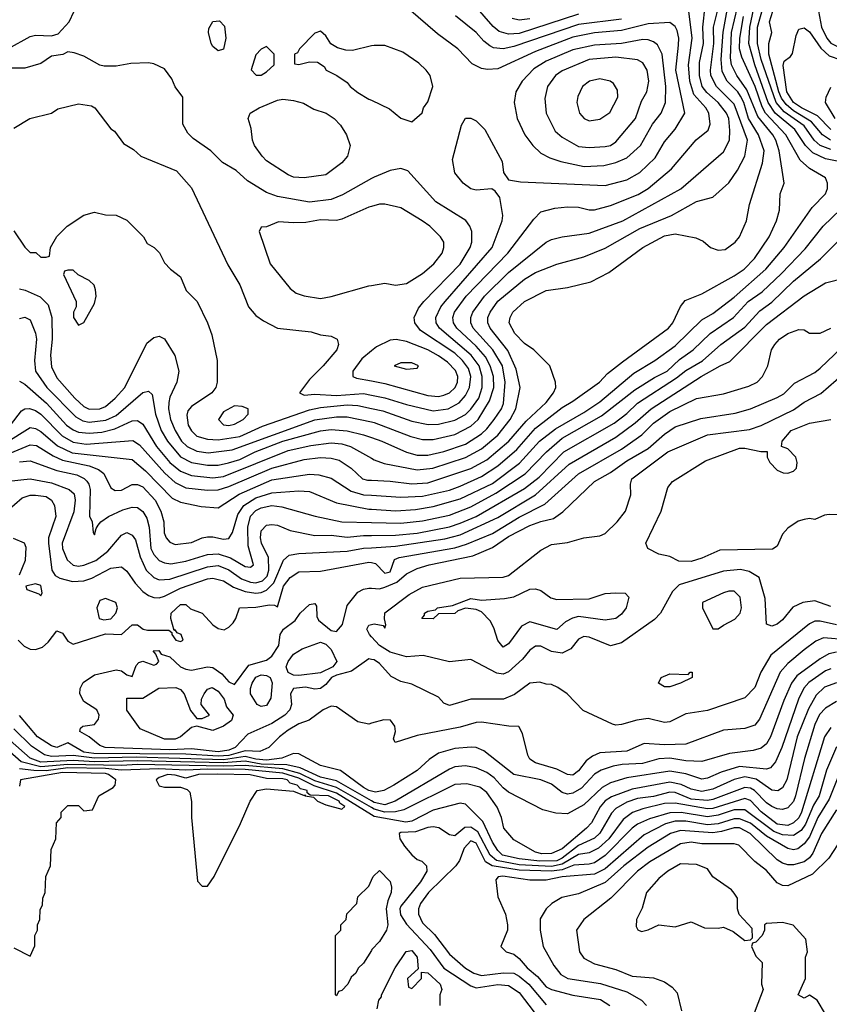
# Model space of a CAD drawing. Header units: inches. Extents: x 1793389 to 1900389, y 320802 to 470796.
# Tile 684 of 752: x 1868691 to 1871704, y 442115 to 445778. Entities that reach past the tile are written whole.
import ezdxf

# ---------------------------------------------------------------- set-up
doc = ezdxf.new("R2010")
doc.units = ezdxf.units.IN
doc.header["$MEASUREMENT"] = 0
doc.layers.add('B8464', color=7, linetype='Continuous')
doc.layers.add('B8474', color=7, linetype='Continuous')

msp = doc.modelspace()

# ---------------------------------------------------------------- linework, layer by layer
at = {"layer": 'B8464', "color": 2}
for points, elevation in [([(1868649.1, 445670.9), (1868730, 445716), (1868750, 445721), (1868810, 445718), (1868834.6, 445725.4), (1868875.3, 445770), (1868894, 445810)], 334), ([(1870000, 445680.3), (1869930, 445664), (1869904.7, 445664.7), (1869873.6, 445673.6), (1869848.7, 445688.7), (1869830, 445718), (1869810, 445735.3), (1869790, 445728), (1869732, 445670), (1869724.7, 445655.3), (1869714, 445650), (1869714, 445614), (1869730, 445612), (1869770, 445622), (1869799.6, 445619.6), (1869823.6, 445603.6), (1869832, 445590), (1869870.9, 445570.9), (1869910, 445544.7), (1869921, 445530), (1869950, 445506.8), (1869990, 445482.8), (1870000, 445478.2)], 334), ([(1870000, 445186.7), (1869893, 445127), (1869850, 445109.6), (1869770, 445099.7), (1869650, 445120.7), (1869610, 445135.1), (1869539.1, 445179.1), (1869496.6, 445216.6), (1869446.3, 445246.3), (1869402, 445290), (1869336.4, 445336.4), (1869316.4, 445356.4), (1869298, 445390), (1869298, 445490), (1869270, 445528), (1869258, 445558), (1869230, 445595.3), (1869190, 445614), (1869170, 445617.2), (1869104.5, 445615.5), (1869050, 445605.2), (1869005.6, 445605.6), (1868989.3, 445609.3), (1868930, 445642), (1868894.6, 445654.6), (1868870, 445658), (1868851.6, 445648.4), (1868810, 445642), (1868770, 445615.3), (1868710, 445598), (1868650, 445598)], 334), ([(1868670, 445374.8), (1868729.5, 445410.5), (1868809.1, 445430.9), (1868833.6, 445446.4), (1868910, 445464.7), (1868958, 445458), (1868971.3, 445450), (1869030, 445372), (1869043.6, 445363.6), (1869078, 445318), (1869115.3, 445295.3), (1869142, 445270), (1869275.3, 445215.3), (1869330, 445152), (1869465.8, 444865.8), (1869510, 444792), (1869542.8, 444710), (1869570, 444678), (1869598, 444658), (1869650.7, 444630.7), (1869776.3, 444616.3), (1869810, 444606), (1869850, 444601), (1869872, 444590), (1869878, 444570), (1869870.8, 444550), (1869820.7, 444490), (1869770, 444439), (1869732, 444390), (1869750, 444381), (1869790, 444384.9), (1869870, 444380.2), (1869970, 444386.7), (1870000, 444381)], 334), ([(1868670, 444992), (1868710, 444932), (1868730, 444912), (1868751.6, 444911.6), (1868770, 444894), (1868790, 444894), (1868802, 444898), (1868806, 444930), (1868829.1, 444970.9), (1868868, 445010), (1868930, 445051.3), (1868970, 445062), (1869010, 445052), (1869050, 445051.3), (1869090, 445032), (1869152, 444970), (1869165.4, 444945.4), (1869191.1, 444931.1), (1869211.1, 444911.1), (1869230, 444874), (1869252, 444850), (1869290, 444822), (1869311.1, 444771.1), (1869351.3, 444730), (1869390.7, 444650.7), (1869406, 444606), (1869426, 444510), (1869426, 444430), (1869421, 444410), (1869406, 444390), (1869330, 444339.3), (1869317.1, 444322.9), (1869313, 444307), (1869318.7, 444270), (1869330, 444248), (1869350, 444228.8), (1869390, 444216.9), (1869430, 444214.9), (1869510, 444227.2), (1869594.6, 444265.4), (1869770, 444326), (1869810, 444335.8), (1869910, 444345.2), (1869950, 444343.2), (1870000, 444331.9)], 330), ([(1870000, 445083.5), (1869990, 445080.7), (1869890, 445036.2), (1869870, 445031.6), (1869810, 445033.3), (1869755.9, 445024.1), (1869710, 445022), (1869654.4, 445025.6), (1869610, 445008), (1869590, 445006), (1869582, 444990), (1869622.8, 444870), (1869697.5, 444777.5), (1869720.4, 444760.4), (1869750, 444750.6), (1869810, 444740.7), (1869850, 444747.7), (1869990, 444787.3), (1870000, 444789)], 338), ([(1868690, 444776.4), (1868711.8, 444771.8), (1868767.1, 444747.1), (1868796.9, 444716.9), (1868810.3, 444670), (1868811.7, 444590), (1868806, 444530), (1868810, 444486.8), (1868830, 444445.5), (1868896.4, 444370), (1868930, 444338.7), (1868950, 444328.9), (1868990, 444330.3), (1869010, 444339.5), (1869047, 444370), (1869082.9, 444410), (1869164.8, 444575.2), (1869190, 444596), (1869210, 444601), (1869230, 444591), (1869268.5, 444528.5), (1869283.8, 444470), (1869276.4, 444430), (1869250, 444373.2), (1869245.7, 444354.3), (1869244.9, 444330), (1869252.9, 444290), (1869269.4, 444249.4), (1869293.4, 444210), (1869314.9, 444190), (1869350, 444172.7), (1869393.2, 444166.8), (1869482.4, 444177.6), (1869790, 444289.1), (1869870, 444300.8), (1869910, 444300.2), (1870000, 444281.7)], 326), ([(1868690, 444666.8), (1868710, 444670.8), (1868730, 444661), (1868750, 444612), (1868753.7, 444590), (1868746.7, 444510), (1868750.4, 444470), (1868791.8, 444410), (1868900.6, 444300.6), (1868925.9, 444285.9), (1868950, 444280.7), (1869012.2, 444287.8), (1869050, 444305.2), (1869150, 444390.5), (1869170, 444396), (1869184, 444384), (1869196.9, 444310), (1869218.3, 444250), (1869240.9, 444210), (1869290, 444151.7), (1869330.8, 444130), (1869390, 444120.2), (1869430, 444120.8), (1869468.8, 444128.8), (1869510, 444141.8), (1869567, 444170), (1869670, 444210.2), (1869810, 444249), (1869850, 444253.8), (1869910, 444248.9), (1869970, 444233.1), (1870000, 444223.1)], 322), ([(1870000, 444546.1), (1869963.8, 444516.2), (1869930.6, 444470), (1869931, 444450), (1869943.9, 444443.9), (1870000, 444433.9)], 338), ([(1868690, 444433.4), (1868710, 444421.6), (1868790.8, 444350.8), (1868865.3, 444270), (1868890, 444251.6), (1868910, 444243.6), (1868950, 444239.7), (1868996.9, 444243.1), (1869044.7, 444255.3), (1869110, 444285.3), (1869130, 444286.4), (1869150, 444273), (1869200.3, 444190), (1869250.3, 444130), (1869290, 444097.7), (1869330, 444082.4), (1869410, 444073.8), (1869450, 444078), (1869690, 444174.7), (1869774.1, 444194.1), (1869850, 444203.6), (1869890, 444200.3), (1869922.8, 444190), (1870000, 444146.2)], 318), ([(1868656.9, 444270), (1868697.7, 444322.3), (1868710, 444330.4), (1868727.9, 444332.1), (1868750, 444324.2), (1868770, 444310.3), (1868848.8, 444230), (1868890, 444206), (1868938.9, 444198.9), (1869112.7, 444212.7), (1869136.5, 444196.5), (1869230.9, 444090.9), (1869270, 444056.5), (1869310, 444036.9), (1869390, 444027.4), (1869430, 444028.9), (1869470, 444041.3), (1869630, 444109.2), (1869750, 444142.3), (1869810, 444148.9), (1869850, 444147.2), (1869879.4, 444139.4), (1869924.9, 444110), (1869967.3, 444070), (1869985.1, 444065.1), (1870000, 444064.5)], 314), ([(1868636.9, 444203.1), (1868730, 444261.3), (1868750, 444257), (1868770, 444245.7), (1868832.3, 444192.3), (1868886.6, 444166.6), (1869110, 444141.6), (1869159.5, 444099.5), (1869258.2, 443998.2), (1869290, 443982.4), (1869366.6, 443966.6), (1869430, 443962), (1869507.5, 444012.5), (1869630, 444065.5), (1869770, 444087.4), (1869804.8, 444084.8), (1869850, 444072.4), (1869924.1, 444024.1), (1869970, 444010.3), (1870000, 444008.4)], 310), ([(1868641.3, 444158.7), (1868730, 444196.5), (1868754.1, 444194.1), (1868815.5, 444155.5), (1868850, 444139.7), (1868950, 444117.7), (1868984.5, 444104.5), (1869003.8, 444090), (1869030, 444036), (1869046, 444026), (1869070, 444028), (1869110, 444048.2), (1869130, 444048.4), (1869150, 444039.5), (1869194.9, 443990), (1869217, 443950), (1869227.2, 443910), (1869228.9, 443868.9), (1869236.3, 443850), (1869250, 443834), (1869270, 443826), (1869330, 443832.7), (1869370, 443850.4), (1869390, 443854.4), (1869410, 443854.4), (1869450, 443844.9), (1869470, 443848), (1869483.6, 443870), (1869503.3, 443936.7), (1869525.1, 443970), (1869570, 443999.7), (1869630, 444018), (1869730, 444025.3), (1869770, 444022.4), (1869870, 443980.3), (1869990, 443957.3), (1870000, 443956.6)], 306), ([(1868690, 444132.6), (1868730, 444136.5), (1868830, 444100.8), (1868904.3, 444084.3), (1868931.1, 444071.1), (1868940.7, 444060.7), (1868948.7, 444050), (1868953.4, 444030), (1868950.6, 443930.6), (1868961, 443910), (1868964.7, 443870), (1868970, 443862), (1868975.3, 443884.7), (1868983.1, 443896.9), (1868993.2, 443910), (1869021.2, 443930), (1869074.9, 443954.9), (1869110, 443964.4), (1869130, 443963), (1869150, 443947.7), (1869163.8, 443923.8), (1869172.9, 443890), (1869179.6, 443810), (1869190, 443788), (1869210, 443766.4), (1869230, 443757), (1869254, 443754), (1869310, 443764), (1869390, 443787.9), (1869430, 443790.2), (1869476.1, 443776.1), (1869530, 443743.7), (1869550, 443740.5), (1869560.9, 443750), (1869540.9, 443820.9), (1869539.8, 443890), (1869550, 443930.4), (1869570, 443951.7), (1869590, 443961.7), (1869630, 443970.2), (1869666.1, 443966.1), (1869790.3, 443930.3), (1869890.3, 443910.3), (1870000, 443907.5)], 302), ([(1868650, 444061.6), (1868730, 444070.3), (1868810, 444054.6), (1868876, 444030), (1868894, 444014), (1868897.4, 443990), (1868892.4, 443947.6), (1868848.9, 443830), (1868850.4, 443810), (1868868, 443768), (1868890, 443748.5), (1868910, 443745.3), (1868930, 443748.8), (1868974.1, 443765.9), (1869019, 443801), (1869070, 443860.7), (1869090, 443870.6), (1869110, 443860.7), (1869122.3, 443842.3), (1869139, 443779), (1869162, 443730), (1869190, 443702.4), (1869210, 443693.7), (1869250, 443696), (1869390, 443742.4), (1869430, 443747.9), (1869470, 443731.4), (1869517.2, 443697.2), (1869550, 443685.2), (1869570, 443683.2), (1869594.3, 443690), (1869611.7, 443708.2), (1869618.8, 443730), (1869616.5, 443776.5), (1869591.6, 443830), (1869586.9, 443850), (1869590, 443876), (1869610, 443897.1), (1869630, 443900.4), (1869650, 443897.1), (1869697.1, 443877.1), (1869790, 443858.7), (1869850, 443859.6), (1869910, 443853.1), (1869970, 443859), (1870000, 443859.2)], 298), ([(1868643.6, 443950), (1868700.9, 443999.1), (1868730, 444009), (1868750, 444009), (1868790, 444003.6), (1868810.2, 443990.2), (1868820.9, 443970), (1868826, 443930), (1868798.3, 443850), (1868798, 443830), (1868810.3, 443730.3), (1868822.8, 443710), (1868840.6, 443700.6), (1868887.5, 443687.5), (1868929.8, 443690.2), (1868959.5, 443700.5), (1869030, 443737.1), (1869070, 443742.8), (1869090, 443726.8), (1869121.5, 443681.5), (1869150, 443650.4), (1869170, 443635.8), (1869190, 443628.8), (1869210, 443627.4), (1869230, 443633.1), (1869290, 443663.2), (1869390, 443698), (1869410, 443700.2), (1869450, 443690.3), (1869486.8, 443666.8), (1869530, 443650.2), (1869570, 443643.9), (1869590, 443647.1), (1869610, 443655.8), (1869636.8, 443683.2), (1869672.5, 443767.5), (1869694.5, 443785.5), (1869730, 443792.2), (1869910, 443800.9), (1869970, 443811.4), (1870000, 443813.5)], 294), ([(1868690, 443712), (1868713, 443767), (1868714.9, 443814.9), (1868709.2, 443830), (1868667.8, 443847.8)], 294), ([(1868685.5, 443470), (1868707.4, 443447.4), (1868730, 443435.5), (1868750, 443434.9), (1868776.6, 443443.4), (1868797.6, 443462.4), (1868830, 443504), (1868850, 443496), (1868870, 443466), (1868890, 443454.8), (1869010, 443492.7), (1869070, 443490.5), (1869110, 443526), (1869130, 443526), (1869150.6, 443510.6), (1869167, 443507), (1869246.8, 443506.8), (1869258, 443498), (1869258, 443490), (1869272, 443470), (1869290, 443464.9), (1869299, 443470), (1869292.7, 443490), (1869277.2, 443497.2), (1869270, 443508), (1869266, 443506), (1869254, 443550), (1869255.3, 443570), (1869290, 443602.8), (1869310, 443602.8), (1869326.6, 443586.6), (1869370.2, 443570.2), (1869410, 443526), (1869430, 443512.7), (1869451.8, 443508.2), (1869470, 443517.3), (1869485.8, 443534.2), (1869496, 443550), (1869509.6, 443590.4), (1869570, 443592), (1869621, 443601), (1869639.8, 443599.8), (1869650, 443594), (1869672.6, 443670), (1869697.3, 443702.7), (1869730, 443724.2), (1869810, 443726.7), (1869990, 443760.3), (1870000, 443758.4)], 290), ([(1870000, 443398), (1869990, 443399.6), (1869926, 443354), (1869870, 443339.4), (1869852, 443330), (1869830, 443304.5), (1869810, 443289.5), (1869790, 443286.6), (1869754.5, 443294.5), (1869710.5, 443289.5), (1869699.1, 443270), (1869702.4, 443230), (1869696.4, 443210), (1869678.4, 443190), (1869630, 443158.9), (1869540.2, 443119.8), (1869492.9, 443070), (1869470, 443060.5), (1869430, 443054), (1869330, 443065.6), (1869250, 443062), (1869009.9, 443069.9), (1868990, 443077.6), (1868950, 443109.4), (1868915.3, 443130), (1868918, 443142), (1868926, 443150), (1868970, 443155.5), (1868984.4, 443175.6), (1868987.6, 443190), (1868978, 443210), (1868930, 443241.3), (1868915.4, 443270), (1868916.3, 443290), (1868928, 443312), (1868970, 443340.4), (1869050, 443359.3), (1869070, 443354.9), (1869090, 443340.4), (1869110, 443334.8), (1869124.2, 443375.8), (1869134.2, 443385.8), (1869150, 443391), (1869190, 443376), (1869200.4, 443379.6), (1869208.7, 443390), (1869198, 443418), (1869188, 443430), (1869209.2, 443430.8), (1869218, 443418), (1869250, 443407.3), (1869290, 443370.7), (1869310, 443361.6), (1869330, 443358.4), (1869390, 443370.4), (1869410, 443367.7), (1869443.9, 443343.9), (1869470, 443314.8), (1869490, 443304), (1869543.6, 443376.4), (1869610, 443395.3), (1869629.6, 443410), (1869655.1, 443450), (1869660.5, 443490), (1869673.3, 443510), (1869716.8, 443543.2), (1869734.5, 443570), (1869770, 443601.6), (1869790, 443606), (1869796.1, 443596.1), (1869797.5, 443557.5), (1869803.7, 443543.7), (1869850, 443505.5), (1869870, 443502), (1869891.9, 443528.1), (1869910, 443599.1), (1869950, 443647.7), (1869970, 443659.1), (1869990, 443663), (1870000, 443662.5)], 286), ([(1870000, 443481.7), (1869992.3, 443490), (1869982.7, 443510), (1869990, 443524.7), (1870000, 443527.6)], 282), ([(1870000, 443160.1), (1869990, 443157.2), (1869950, 443165.2), (1869870, 443221.2), (1869850, 443223.7), (1869821, 443210), (1869768.2, 443171.8), (1869730, 443157.6), (1869690, 443135.1), (1869658, 443110), (1869618.8, 443070), (1869584.4, 443055.6), (1869530, 443058.1), (1869470, 443040.5), (1869430, 443037.9), (1869310, 443045.2), (1868967.2, 443047.2), (1868930, 443053.3), (1868870, 443086.9), (1868830, 443069.8), (1868810, 443076.3), (1868757.4, 443110), (1868690, 443189.7)], 290), ([(1870000, 442907.6), (1869990, 442909.8), (1869970, 442921), (1869884.9, 442984.9), (1869810, 443003.6), (1869730, 443047), (1869710, 443047.3), (1869666.8, 443030), (1869610, 443023.5), (1869570, 443026.4), (1869530, 443036.2), (1869450, 443024.6), (1869125.3, 443034.7), (1868969.9, 443029.9), (1868890, 443040.2), (1868810, 443037), (1868783.2, 443043.2), (1868735.4, 443075.4), (1868670, 443139.6)], 294), ([(1870000, 442846.8), (1869870, 442921.2), (1869790, 442945.7), (1869733.6, 442973.6), (1869670.3, 442990.3), (1869530, 443003.3), (1869450, 443000.2), (1869130, 443006.9), (1869070, 443003.4), (1868870, 443007.1), (1868770, 442997.8), (1868696.5, 443016.4), (1868612.6, 443090)], 302), ([(1870000, 442871.2), (1869870, 442945.7), (1869810, 442959.9), (1869734.8, 442994.8), (1869685.3, 443005.3), (1869590, 443008), (1869530, 443018.9), (1869450, 443012.6), (1869130, 443021.1), (1868970, 443017.4), (1868890, 443021.6), (1868770, 443015.2), (1868729.7, 443030), (1868655.9, 443095.9)], 298), ([(1868670, 442324.7), (1868730, 442294), (1868747.3, 442332.7), (1868748, 442370), (1868758, 442390), (1868758, 442410), (1868766, 442430), (1868767.3, 442467.3), (1868776.4, 442483.6), (1868778, 442510), (1868786, 442530), (1868788, 442590), (1868806, 442630), (1868808, 442690), (1868826, 442730), (1868828, 442790), (1868846, 442810), (1868846, 442830), (1868870, 442854), (1868910, 442854), (1868930, 442834), (1868962, 442838), (1868986, 442890), (1869039.3, 442920.7), (1869046.6, 442930), (1869049.5, 442950), (1869021.6, 442970), (1869010, 442973), (1868850, 442977.6), (1868694, 442950), (1868690, 442926)], 310), ([(1870000, 442819.3), (1869870, 442900.7), (1869787.5, 442927.5), (1869730, 442956), (1869670, 442974.9), (1869530, 442988.1), (1869390, 442989.9), (1869310, 442986.1), (1869209.3, 442990.7), (1869070, 442985.6), (1869010, 442992.3), (1868870, 442994.4), (1868790, 442982.9), (1868744.5, 442984.5), (1868690.4, 442990.4)], 306), ([(1870000, 442314.9), (1869970, 442268), (1869951.1, 442248.9), (1869942, 442230), (1869924.7, 442215.3), (1869912, 442190), (1869890, 442166), (1869878, 442162), (1869870, 442146), (1869866, 442150), (1869866, 442370), (1869886, 442390), (1869886, 442410), (1869906, 442430), (1869908.4, 442451.6), (1869946, 442490), (1869950, 442514), (1869990, 442554), (1870000, 442576.5)], 306)]:
    msp.add_lwpolyline(points, dxfattribs=dict(at, elevation=elevation))
for points, elevation in [([(1869430, 445662), (1869410, 445678), (1869404, 445690), (1869394, 445730), (1869394.6, 445745.4), (1869410, 445771.3), (1869434.4, 445774.4), (1869453.7, 445753.7), (1869458.8, 445710), (1869450, 445668.7)], 330), ([(1869610, 445678), (1869590, 445668), (1869570, 445648), (1869552, 445592), (1869571.6, 445571.6), (1869590, 445571.3), (1869610, 445584.7), (1869638, 445610), (1869638, 445650)], 334), ([(1869750, 445189.5), (1869710, 445192), (1869690, 445200.7), (1869610, 445253.2), (1869593.2, 445270), (1869565.2, 445310), (1869557.2, 445330), (1869552.9, 445372.9), (1869542, 445410), (1869548.7, 445430), (1869582, 445450), (1869650, 445479.1), (1869670, 445482), (1869710, 445478), (1869747.9, 445467.9), (1869785.8, 445445.8), (1869831.3, 445430), (1869861, 445410), (1869885.2, 445385.2), (1869906.8, 445350), (1869921, 445310), (1869910.8, 445270), (1869890, 445245.2), (1869830, 445201.2)], 330), ([(1868890, 444846), (1868870, 444846), (1868858, 444842), (1868854, 444830), (1868901, 444730), (1868901, 444710), (1868891.3, 444690), (1868891.3, 444670), (1868910, 444642), (1868930, 444652), (1868970, 444722), (1868975.3, 444750), (1868973.6, 444773.6), (1868968, 444790), (1868950, 444808), (1868908.4, 444828.4)], 330), ([(1869490, 444342), (1869450, 444319.3), (1869430.8, 444290), (1869450, 444270.8), (1869470, 444268.8), (1869490, 444272.7), (1869522.7, 444290), (1869541.2, 444310), (1869542, 444330), (1869518.9, 444338.9)], 334), ([(1868750, 443679.3), (1868714, 443670), (1868718, 443658), (1868762, 443642), (1868770, 443634), (1868774.6, 443645.4), (1868770, 443673.2)], 294), ([(1869010, 443624.5), (1868990, 443617.2), (1868978, 443590), (1868986.8, 443550), (1869004.7, 443544.7), (1869030, 443548.7), (1869049.5, 443570), (1869055.1, 443590), (1869049.4, 443609.4)], 294), ([(1869730, 443337.6), (1869710, 443339.8), (1869689.8, 443349.8), (1869682.6, 443370), (1869689.8, 443390.2), (1869710, 443417.6), (1869742.8, 443437.2), (1869810, 443462.3), (1869830, 443454), (1869850, 443434.9), (1869871.8, 443390), (1869856.4, 443370), (1869810, 443347.7)], 282), ([(1869590, 443222.7), (1869575.3, 443230), (1869549.7, 443270), (1869549.7, 443290), (1869555.8, 443310), (1869570, 443331.8), (1869590, 443340.3), (1869610, 443338), (1869623, 443330), (1869630.3, 443310.3), (1869626, 443254), (1869610, 443226)], 282), ([(1869410, 443133.2), (1869350, 443149.5), (1869330, 443144.5), (1869290, 443109.5), (1869270, 443101.6), (1869230, 443101.6), (1869139, 443139), (1869089.5, 443209.5), (1869090, 443254), (1869150, 443254), (1869209.4, 443290.6), (1869272.9, 443292.9), (1869290, 443286), (1869303.1, 443270), (1869327.3, 443207.3), (1869350, 443178), (1869370, 443178), (1869398, 443190), (1869366.6, 443230), (1869367.6, 443250), (1869377.6, 443270), (1869390, 443287.7), (1869407, 443293), (1869430, 443280.3), (1869451.6, 443250), (1869461.4, 443221.4), (1869486, 443190), (1869478.8, 443170), (1869450, 443149.6)], 282), ([(1869428.8, 442971.2), (1869356, 442970), (1869310, 442955.4), (1869270, 442967.6), (1869242, 442970), (1869210, 442958.7), (1869199.3, 442950), (1869210, 442928), (1869230, 442922), (1869290, 442922.4), (1869314.2, 442914.2), (1869324, 442904), (1869330.9, 442869.1), (1869331, 442810), (1869352.7, 442572.7), (1869370, 442554), (1869390, 442554), (1869415.3, 442590), (1869512.9, 442787.1), (1869549.3, 442870.7), (1869575.3, 442910), (1869610, 442916.3), (1869710, 442907.7), (1869750, 442891.3), (1869754, 442894), (1869754, 442890), (1869784.9, 442884.9), (1869798.8, 442870), (1869830, 442857.4), (1869890, 442840.4), (1869900.7, 442850), (1869882.8, 442862.8), (1869880.5, 442870), (1869840.9, 442890), (1869772.5, 442892.5), (1869761.2, 442901.2), (1869761.2, 442910), (1869736.2, 442916.2), (1869724, 442930), (1869698, 442938), (1869687, 442950), (1869670, 442954), (1869610, 442954.2), (1869548.7, 442968.7)], 310)]:
    msp.add_lwpolyline(points, close=True, dxfattribs=dict(at, elevation=elevation))
at = {"layer": 'B8474', "color": 2}
for points, elevation in [([(1871770, 445244.7), (1871690, 445260.4), (1871642.3, 445282.3), (1871614.8, 445310), (1871575.6, 445370), (1871502.2, 445430), (1871476.8, 445470), (1871426.6, 445610), (1871404.4, 445690), (1871407.5, 445750), (1871441.4, 445910)], 302), ([(1870000, 444008.4), (1870110, 444001.5), (1870190, 444005.5), (1870290, 444027.9), (1870330, 444042), (1870410, 444079), (1870470, 444117.7), (1870540.8, 444179.2), (1870610, 444257.7), (1870710, 444335.3), (1870750, 444358.4), (1870849.2, 444430), (1870878.6, 444461.4), (1870934.5, 444505.5), (1871106, 444630), (1871122, 444650), (1871149.5, 444710.5), (1871167.2, 444732.8), (1871230, 444758), (1871350, 444824.9), (1871387, 444850), (1871425.1, 444890), (1871479.5, 444970), (1871507, 445030), (1871518, 445070), (1871521.2, 445130), (1871536, 445170), (1871517.7, 445290), (1871504.8, 445330), (1871493.5, 445350), (1871438.1, 445418.1), (1871397.4, 445517.4), (1871359.8, 445570), (1871339.8, 445610), (1871335.7, 445635.7), (1871339.8, 445730), (1871373.4, 445873.4)], 310), ([(1870000, 444064.5), (1870070, 444061.7), (1870150, 444051.6), (1870210, 444055.2), (1870370, 444107.7), (1870430, 444140.9), (1870511.2, 444210), (1870575.8, 444284.2), (1870650, 444353.4), (1870678, 444390), (1870686, 444410), (1870685.2, 444430), (1870664, 444490), (1870604, 444550), (1870570, 444573.2), (1870533.2, 444610), (1870512.7, 444650), (1870516, 444670), (1870526.6, 444690), (1870569.4, 444730), (1870650, 444770.5), (1870730, 444782), (1870816.6, 444803.4), (1870882.9, 444837.1), (1871010, 444930.4), (1871090, 444974.4), (1871130, 444982), (1871207.1, 444967.1), (1871234, 444954), (1871262, 444930), (1871290, 444921), (1871316.5, 444923.5), (1871354, 444950), (1871369, 444970), (1871395.1, 445030), (1871406.6, 445090), (1871455.6, 445244.4), (1871461.1, 445290), (1871440.4, 445350), (1871402.5, 445410), (1871385.5, 445470), (1871373.9, 445493.9), (1871363.5, 445510), (1871323.1, 445550), (1871305.6, 445585.6), (1871301.8, 445630), (1871308.3, 445731.7), (1871333.1, 445870)], 314), ([(1870000, 444223.1), (1870038.8, 444210), (1870130, 444168.8), (1870170, 444157.4), (1870210, 444158.3), (1870270, 444171.5), (1870350, 444198.3), (1870410, 444237.4), (1870430, 444255.3), (1870456.9, 444290), (1870483.5, 444330), (1870491, 444350), (1870498.2, 444430), (1870487.4, 444490), (1870452.3, 444550), (1870378.3, 444630), (1870369.7, 444650), (1870369.7, 444670), (1870377.4, 444690), (1870421.3, 444750), (1870510, 444837.6), (1870650, 444950.7), (1870670, 444960.5), (1870709.6, 444970.4), (1870810, 444984.4), (1870935.1, 445030), (1871151, 445149), (1871310, 445286.8), (1871331.8, 445330), (1871334.2, 445365.9), (1871329.7, 445410), (1871321.1, 445430), (1871289.8, 445469.8), (1871247.8, 445507.8), (1871231, 445530), (1871220.3, 445570), (1871221.2, 445618.8), (1871235.8, 445690), (1871232.8, 445750), (1871242, 445830)], 322), ([(1870770, 445798.4), (1870550, 445726.6), (1870510, 445724.8), (1870474.8, 445734.8), (1870453.2, 445753.2), (1870386.6, 445830)], 322), ([(1871710, 445295.7), (1871669.9, 445309.9), (1871647.4, 445330), (1871610, 445382.7), (1871535.6, 445435.6), (1871505.4, 445470), (1871449.9, 445629.9), (1871437, 445690), (1871437, 445750), (1871459, 445830)], 298), ([(1871707.8, 445330), (1871678.5, 445350), (1871638, 445398), (1871570, 445438.8), (1871542.7, 445462.7), (1871525.9, 445485.9), (1871516.3, 445510), (1871478.2, 445650), (1871478.7, 445690), (1871489.5, 445730), (1871481.3, 445770), (1871506, 445850)], 294), ([(1870000, 444331.9), (1870042.4, 444322.4), (1870150, 444284.6), (1870211.7, 444271.7), (1870250, 444272.7), (1870310, 444287.7), (1870350, 444308.9), (1870370, 444328.7), (1870399.2, 444370), (1870412, 444410), (1870411.9, 444450), (1870401.4, 444490), (1870371.1, 444530), (1870253, 444630), (1870241.3, 444650), (1870239.7, 444670), (1870258.9, 444710), (1870274.3, 444730), (1870449.6, 444930), (1870486, 445030), (1870489.3, 445050), (1870477.2, 445117.2), (1870460.4, 445140.4), (1870448.4, 445148.4), (1870390, 445144), (1870370, 445149), (1870342, 445170), (1870310, 445208), (1870302, 445258), (1870334.6, 445385.4), (1870350, 445411.3), (1870370, 445411.3), (1870390, 445402), (1870422, 445370), (1870486, 445250), (1870491.3, 445210), (1870510, 445182), (1870555.3, 445175.3), (1870870, 445161.3), (1870950, 445182.4), (1870999.3, 445210), (1871055.2, 445264.8), (1871090, 445324), (1871129.7, 445370.3), (1871166.6, 445430), (1871132.3, 445590), (1871142.8, 445682.8), (1871143.5, 445710), (1871138, 445738), (1871130, 445752.3), (1871110, 445767.3), (1871030, 445762.6), (1870930, 445737.6), (1870830, 445728.7), (1870750, 445712.9), (1870610, 445659.8), (1870470, 445595.1), (1870432.5, 445592.5), (1870410, 445596), (1870374.5, 445614.5), (1870321.2, 445670), (1870245.8, 445725.8), (1870138, 445818)], 330), ([(1870000, 444146.2), (1870010, 444140.5), (1870047.2, 444127.2), (1870170, 444103.6), (1870229, 444110), (1870350, 444149), (1870410, 444180.9), (1870470, 444232.2), (1870515.8, 444290), (1870537.4, 444330), (1870553.6, 444410), (1870538.4, 444478.4), (1870507.2, 444547.2), (1870442.4, 444630), (1870433.3, 444650), (1870433.3, 444670), (1870441.3, 444690), (1870470, 444730.3), (1870570, 444812.4), (1870610, 444837.6), (1870690, 444868.2), (1870790, 444895.5), (1870870, 444928.4), (1870998.8, 445001.2), (1871116, 445050), (1871210, 445101.6), (1871270, 445117.3), (1871330, 445170.7), (1871362.3, 445217.7), (1871389.7, 445270.3), (1871399.1, 445330), (1871350, 445463.6), (1871284, 445530), (1871263.1, 445570), (1871261.4, 445590), (1871274.2, 445690), (1871272.7, 445750), (1871287.8, 445810)], 318), ([(1870000, 444281.7), (1870010, 444279.6), (1870146.8, 444226.8), (1870190, 444216.5), (1870230, 444216), (1870310, 444234.3), (1870370, 444266), (1870397.4, 444290), (1870439.7, 444360.3), (1870455.1, 444410), (1870454.2, 444450), (1870442.4, 444490), (1870424.1, 444524.1), (1870390, 444563.1), (1870317.4, 444630), (1870305.1, 444650), (1870303.5, 444670), (1870309.7, 444690), (1870353, 444750), (1870507.6, 444910), (1870604.2, 445035.8), (1870630, 445062.8), (1870682.9, 445077.1), (1870730, 445081.6), (1870770, 445080.5), (1870810, 445070.5), (1870830.6, 445070.6), (1870890, 445087), (1870992.1, 445127.9), (1871030, 445150.4), (1871116.8, 445223.2), (1871208.3, 445331.7), (1871253.1, 445366.9), (1871260.9, 445390), (1871255.1, 445430), (1871244.2, 445450), (1871200.2, 445500.2), (1871184.5, 445550), (1871179.8, 445610), (1871194, 445710), (1871181.3, 445810)], 326), ([(1870000, 443956.6), (1870090.3, 443950.3), (1870164.5, 443955.5), (1870230, 443966.7), (1870330, 443994.9), (1870450, 444052.9), (1870551.4, 444128.6), (1870626, 444210), (1870684.4, 444255.6), (1870790, 444316), (1870850, 444356.5), (1870977, 444463), (1871055.1, 444510), (1871130, 444564.9), (1871230, 444661.6), (1871270, 444684.4), (1871350, 444745.3), (1871467.6, 444850), (1871535.6, 444930), (1871640.1, 445079.9), (1871689, 445130), (1871697.2, 445150), (1871697.2, 445170), (1871689.3, 445189.3), (1871630, 445224.5), (1871595.2, 445255.2), (1871542.3, 445350), (1871466.3, 445430), (1871453.7, 445453.7), (1871428, 445530), (1871378.3, 445638.3), (1871369.8, 445670), (1871370.7, 445710), (1871385, 445790)], 306), ([(1870930, 445780.3), (1870770, 445759.8), (1870530, 445678), (1870489.7, 445669.7), (1870454, 445674), (1870440.4, 445680.4), (1870417.7, 445697.7), (1870389.3, 445730), (1870312.9, 445792.9)], 326), ([(1871663.6, 445810), (1871674.9, 445750), (1871694, 445710), (1871710, 445690.3), (1871770, 445660.2), (1871810, 445651.2), (1871870, 445651.1), (1872030, 445685.2), (1872070, 445689.2), (1872150, 445676.1), (1872250, 445625.8), (1872290, 445628.2), (1872370, 445662.7), (1872390, 445666.7), (1872450, 445658.9), (1872530, 445626.4), (1872570, 445630.5), (1872610, 445648), (1872805.2, 445770), (1872829.2, 445790)], 294), ([(1870590, 445781.5), (1870550, 445776.3), (1870523.1, 445783.1)], 318), ([(1871709.3, 445369.3), (1871660.2, 445420.2), (1871600.5, 445450), (1871571.1, 445470), (1871545.7, 445510), (1871531.9, 445608.1), (1871536, 445624), (1871558.9, 445641.1), (1871567.2, 445652.8), (1871580.8, 445719.2), (1871590, 445742.8), (1871610, 445748), (1871630, 445732.7), (1871672.3, 445672.3), (1871703.6, 445643.6), (1871790, 445614.2)], 290), ([(1870000, 445478.2), (1870067.1, 445447.1), (1870110, 445411.3), (1870150, 445398), (1870188.9, 445431.1), (1870194, 445450), (1870210, 445472), (1870229, 445530), (1870219, 445570), (1870204, 445590), (1870176.6, 445616.6), (1870117.5, 445657.5), (1870050, 445682.7), (1870010, 445682.7), (1870000, 445680.3)], 334), ([(1871725.4, 445410), (1871689.3, 445470), (1871691.8, 445490), (1871710, 445526.8)], 286), ([(1870000, 444381), (1870050, 444371.6), (1870130, 444346.3), (1870230, 444322.7), (1870285.2, 444330), (1870327, 444353), (1870350, 444379.3), (1870364.8, 444410), (1870369.8, 444450), (1870360.9, 444480.9), (1870339.1, 444510), (1870310, 444536.8), (1870182.2, 444622.2), (1870162, 444650), (1870159.5, 444670), (1870174.7, 444705.3), (1870194.5, 444730), (1870330, 444868), (1870367.6, 444930), (1870373.6, 444950), (1870374, 444990), (1870366.6, 445010), (1870351.4, 445031.4), (1870240.1, 445100.1), (1870135.5, 445215.5), (1870110, 445224), (1870070, 445217.2), (1870010, 445192.3), (1870000, 445186.7)], 334), ([(1870000, 443907.5), (1870110, 443904.7), (1870190, 443913.6), (1870290, 443934.9), (1870370, 443965.8), (1870463.1, 444016.9), (1870572.1, 444087.9), (1870651.2, 444170), (1870710, 444220.9), (1870856.2, 444303.8), (1870979.6, 444400.4), (1871053.3, 444446.7), (1871100.7, 444470), (1871146.5, 444513.5), (1871197.6, 444550), (1871260.7, 444610), (1871347.3, 444670), (1871402.4, 444730), (1871454.1, 444765.9), (1871525.9, 444834.1), (1871613.8, 444926.2), (1871680.7, 445010), (1871777, 445103)], 302), ([(1870000, 444789), (1870050, 444797.3), (1870090, 444790.8), (1870130, 444796), (1870190, 444834), (1870232.7, 444870), (1870262.7, 444910), (1870269.3, 444930), (1870269.3, 444950), (1870257.2, 444970), (1870217.2, 445010), (1870189, 445030), (1870110, 445078), (1870050, 445092.3), (1870030, 445092), (1870000, 445083.5)], 338), ([(1870000, 443859.2), (1870090, 443859.7), (1870170, 443868.2), (1870290, 443891.3), (1870330, 443904.9), (1870390, 443930.2), (1870570, 444034), (1870623.6, 444076.4), (1870715.6, 444170), (1870902.7, 444277.3), (1870950, 444313.4), (1870990, 444351.6), (1871134.9, 444445.1), (1871170, 444472.9), (1871231.5, 444508.5), (1871300.7, 444570), (1871390, 444633.7), (1871444.9, 444695.1), (1871490, 444726.7), (1871570, 444805.3), (1871671.1, 444888.9), (1871751.5, 444968.5)], 298), ([(1870000, 443813.5), (1870090, 443819.7), (1870273.1, 443846.9), (1870330, 443861.3), (1870470, 443925.5), (1870610, 444010.3), (1870735.8, 444124.2), (1870910, 444224.6), (1870981.8, 444278.2), (1871040.7, 444330), (1871227, 444450), (1871297.2, 444490), (1871334.2, 444505.9), (1871470, 444644.4), (1871610, 444750.6), (1871690, 444799.1), (1871762.5, 444817.5)], 294), ([(1870000, 443758.4), (1870015.3, 443755.3), (1870050, 443719.1), (1870070, 443723.8), (1870086, 443770), (1870103.1, 443776.9), (1870310, 443813.4), (1870353.9, 443826.1), (1870450, 443865.8), (1870550, 443926.7), (1870644.9, 443975.1), (1870770, 444088.5), (1870930, 444180.3), (1871006.1, 444233.9), (1871050, 444276.5), (1871110, 444320.3), (1871210, 444368.4), (1871310, 444386), (1871404.8, 444415.2), (1871435.3, 444430), (1871455.3, 444450), (1871475.3, 444490), (1871489.2, 444550), (1871501.2, 444570), (1871519, 444590), (1871550, 444610.7), (1871590, 444626), (1871610, 444624.7), (1871630, 444612), (1871670, 444611.3), (1871710, 444631)], 290), ([(1870000, 444433.9), (1870050, 444424.9), (1870210, 444379.5), (1870250, 444376.5), (1870270, 444381.1), (1870290, 444390.4), (1870311.1, 444410), (1870319.7, 444430), (1870321.1, 444450), (1870312.4, 444472.4), (1870283.6, 444503.6), (1870250, 444526.9), (1870209.4, 444550), (1870130, 444581.3), (1870092.3, 444587.7), (1870070, 444585.6), (1870018.5, 444561.4), (1870000, 444546.1)], 338), ([(1870000, 443662.5), (1870030, 443661.1), (1870050, 443666.3), (1870094.1, 443685.9), (1870130, 443716.4), (1870170, 443736.4), (1870215.3, 443750), (1870376.8, 443783.2), (1870450, 443814.9), (1870510, 443855.2), (1870590, 443896), (1870630, 443911.5), (1870678, 443922), (1870712.8, 443947.2), (1870830, 444060.4), (1870890, 444093.4), (1870950, 444136.5), (1871030, 444183.1), (1871090, 444236.4), (1871130, 444263.8), (1871225.6, 444294.4), (1871353.7, 444313.7), (1871410, 444330.4), (1871510, 444372.2), (1871534.5, 444385.5), (1871574.3, 444425.7), (1871650, 444466), (1871670, 444481.6), (1871776.9, 444583.1)], 286), ([(1870000, 443527.6), (1870010.8, 443530.8), (1870043.6, 443523.6), (1870050, 443514), (1870054, 443526), (1870048.4, 443548.4), (1870050, 443571), (1870140.1, 443639.9), (1870190, 443666.4), (1870330, 443700.4), (1870490, 443704.4), (1870510, 443710.6), (1870630, 443804), (1870670, 443824.9), (1870730, 443833), (1870790, 443850.6), (1870850, 443857.3), (1870870, 443866.8), (1870914, 443910), (1870945.2, 443950), (1870965.2, 444010), (1870964, 444050), (1870969.3, 444070), (1871102.7, 444170), (1871250, 444233.7), (1871406.6, 444253.4), (1871450, 444268.2), (1871570, 444326.7), (1871610, 444354.9), (1871672.4, 444387.6), (1871758.2, 444461.8)], 282), ([(1871830, 443931.8), (1871702.8, 443937.2), (1871685.4, 443934.6), (1871650, 443918), (1871630, 443922), (1871610, 443919), (1871588.2, 443911.8), (1871550, 443886), (1871530, 443864), (1871510, 443819), (1871492.2, 443807.8), (1871296.1, 443803.9), (1871230, 443774), (1871190, 443762.4), (1871143.6, 443763.6), (1871110, 443781.2), (1871069.5, 443789.5), (1871028, 443810), (1871021.2, 443830), (1871078, 443950), (1871102.5, 444037.5), (1871120.1, 444059.9), (1871242.7, 444137.3), (1871370, 444184), (1871390, 444184), (1871448.7, 444171.3), (1871472, 444172), (1871472, 444150), (1871482, 444130), (1871510, 444102), (1871531.6, 444091.6), (1871550, 444091.3), (1871570, 444098), (1871582, 444110), (1871584, 444130), (1871579, 444150), (1871550, 444182), (1871526, 444190), (1871528.7, 444210), (1871561.2, 444250), (1871630, 444277.1), (1871710, 444290.8)], 278), ([(1871710, 443595.1), (1871650, 443616.2), (1871604.7, 443610), (1871568.1, 443591.9), (1871530, 443545.2), (1871510, 443529.3), (1871490, 443521.2), (1871469.5, 443529.5), (1871464.8, 443624.8), (1871443.2, 443703.2), (1871405.6, 443725.6), (1871372.9, 443732.9), (1871310, 443726), (1871144.6, 443675.4), (1871120.7, 443650), (1871076, 443570), (1871053.2, 443546.8), (1870930, 443459), (1870890, 443448), (1870810, 443480.9), (1870790, 443483.7), (1870770, 443472.7), (1870742.6, 443437.4), (1870710, 443421.6), (1870670, 443427.6), (1870630, 443447.3), (1870610, 443447), (1870590, 443432.3), (1870561.8, 443398.2), (1870510, 443351.8), (1870490, 443343.6), (1870466.5, 443346.5), (1870370, 443397.2), (1870290, 443389.3), (1870192.1, 443412.1), (1870130, 443407.6), (1870070, 443424.7), (1870029.6, 443450), (1870000, 443481.7)], 282), ([(1871730, 443526.9), (1871670, 443540.5), (1871650, 443539.6), (1871630.3, 443529.7), (1871486.6, 443413.4), (1871449.1, 443350.9), (1871426.1, 443293.9), (1871390, 443255.1), (1871250, 443207.3), (1871170, 443195.1), (1871110, 443165.2), (1871090, 443162.7), (1871030, 443178), (1870988.1, 443171.9), (1870930, 443156), (1870910, 443153.2), (1870896.5, 443156.5), (1870787.3, 443207.3), (1870728, 443270), (1870693.6, 443293.6), (1870670, 443304), (1870650, 443305.2), (1870626.4, 443313.6), (1870590, 443309.2), (1870532.3, 443267.7), (1870492, 443250), (1870370.4, 443249.6), (1870290, 443226), (1870270, 443235.3), (1870250, 443257.2), (1870150, 443306), (1870110, 443316), (1870073.8, 443333.8), (1870030, 443382.9), (1870010, 443396.3), (1870000, 443398)], 286), ([(1871770, 443471.1), (1871682.3, 443477.7), (1871653.9, 443466.1), (1871610, 443433.6), (1871550, 443382.9), (1871520.4, 443350), (1871443.9, 443176.1), (1871426.2, 443153.8), (1871390, 443140.9), (1871310, 443134.5), (1871170, 443082.9), (1871090, 443079.8), (1871014.9, 443085.1), (1870950, 443056.9), (1870850.3, 443049.7), (1870822.3, 443037.7), (1870799.2, 443020.8), (1870770, 442983.7), (1870750, 442967.3), (1870730, 442969.5), (1870689.8, 442989.8), (1870610, 443013.3), (1870590, 443027), (1870582, 443042), (1870562, 443122), (1870548, 443148), (1870511.1, 443148.9), (1870410, 443164.5), (1870390, 443162.9), (1870330, 443145.6), (1870170, 443114.5), (1870088.7, 443088.7), (1870082, 443102), (1870089.3, 443130), (1870086.6, 443150), (1870071.3, 443171.3), (1870046.6, 443173.4), (1870000, 443160.1)], 290), ([(1871730, 443425.4), (1871701.8, 443418.2), (1871670, 443400.5), (1871583.4, 443336.6), (1871563.1, 443310), (1871534.8, 443245.2), (1871485.3, 443110), (1871470, 443083.7), (1871450, 443067.3), (1871420.9, 443059.1), (1871331.9, 443048.1), (1871230, 443017.6), (1871170, 443020.4), (1871110, 443031), (1871070, 443028.4), (1871009, 443011), (1870932.6, 443007.4), (1870899.4, 443000.6), (1870854.8, 442985.2), (1870830, 442971.2), (1870781.6, 442918.4), (1870750, 442899.7), (1870730, 442896.9), (1870710, 442902.6), (1870670, 442933.3), (1870630, 442949.7), (1870529.8, 442969.8), (1870417.7, 443057.7), (1870390, 443069.6), (1870371.7, 443071.7), (1870310, 443066), (1870250, 443049.6), (1870214.6, 443025.4), (1870170, 442985.1), (1870084, 442930), (1870046, 442910), (1870015.8, 442904.2), (1870000, 442907.6)], 294), ([(1871710, 443362.6), (1871690, 443355.4), (1871627.8, 443312.2), (1871609.3, 443290.7), (1871589, 443250), (1871527.7, 443070), (1871503.6, 443016.4), (1871485.1, 442994.9), (1871470, 442989.6), (1871370, 442999.3), (1871301.6, 442978.4), (1871250, 442955.4), (1871230, 442952.4), (1871170, 442972.1), (1871110, 442981.5), (1870950, 442957.7), (1870890, 442938.3), (1870858.2, 442921.8), (1870790, 442856.3), (1870730, 442823.7), (1870685.6, 442825.6), (1870638, 442838), (1870510, 442904.2), (1870490, 442919.6), (1870457, 442957), (1870430, 442976.9), (1870390, 442994.7), (1870350, 443001.3), (1870310, 442998), (1870290, 442989.7), (1870088.2, 442870), (1870050, 442857.1), (1870010, 442865.5), (1870000, 442871.2)], 298), ([(1871730, 443311.1), (1871685.5, 443294.5), (1871655.3, 443264.7), (1871625.8, 443214.2), (1871584.7, 443110), (1871545.7, 442950), (1871530, 442919.5), (1871511.7, 442908.3), (1871490, 442911.3), (1871431.9, 442951.9), (1871390, 442960.7), (1871350, 442950.9), (1871270, 442915.1), (1871230, 442906.3), (1871190, 442914.8), (1871153, 442933), (1871110, 442940.7), (1870970, 442915.3), (1870893.7, 442886.3), (1870870, 442871.1), (1870851.1, 442848.9), (1870818.4, 442790), (1870800.5, 442770), (1870710, 442692.6), (1870670, 442675.4), (1870633.9, 442673.9), (1870610, 442681.1), (1870530, 442726.6), (1870492.3, 442770), (1870483.7, 442810), (1870467.7, 442847.7), (1870430, 442902.7), (1870403, 442923), (1870354.9, 442934.9), (1870310, 442933), (1870121.2, 442838.8), (1870089.4, 442830.6), (1870050, 442829.9), (1870010, 442841.1), (1870000, 442846.8)], 302), ([(1871730, 443240.7), (1871690, 443216.2), (1871667.5, 443192.5), (1871650, 443156), (1871611.2, 443028.8), (1871578, 442890), (1871570, 442869.5), (1871550, 442845.6), (1871530, 442839.7), (1871510, 442842), (1871490, 442851.1), (1871470, 442864), (1871426, 442910), (1871410, 442919.3), (1871390, 442921.8), (1871270, 442876.5), (1871250, 442873.3), (1871190, 442877.8), (1871130, 442902.2), (1871110, 442904.4), (1871050, 442888), (1870990, 442879.8), (1870950, 442866.2), (1870910, 442843.5), (1870893.7, 442826.3), (1870850, 442751.5), (1870830, 442732.4), (1870770, 442705), (1870710, 442658.9), (1870690, 442649), (1870627, 442647), (1870550, 442655.7), (1870488.2, 442670), (1870470, 442686.9), (1870450, 442718.4), (1870415, 442795), (1870350, 442859.5), (1870330, 442862.9), (1870230, 442836.9), (1870150, 442796.4), (1870127.8, 442792.2), (1870010, 442813), (1870000, 442819.3)], 306), ([(1871710, 443145.1), (1871686.3, 443110), (1871600.7, 442830), (1871590, 442808.2), (1871570.1, 442789.9), (1871550, 442780.3), (1871510, 442784.4), (1871450, 442830.9), (1871410, 442872.3), (1871390, 442880.8), (1871270, 442842.9), (1871250, 442841.4), (1871130, 442863.5), (1871090, 442862.2), (1871010, 442842.4), (1870971.9, 442828.1), (1870937.3, 442802.7), (1870884, 442730), (1870844.5, 442695.5), (1870810, 442678.8), (1870770, 442672.3), (1870710, 442636.2), (1870670, 442627.7), (1870550, 442633), (1870465.4, 442650), (1870442.2, 442670), (1870396.1, 442756.1), (1870370, 442773.5), (1870347.2, 442772.8), (1870310, 442741.2), (1870290, 442745.2), (1870251.1, 442771.1), (1870230, 442774.7), (1870210, 442772.6), (1870164.1, 442755.9), (1870110, 442754), (1870103, 442750), (1870105.7, 442730), (1870123.6, 442703.6), (1870150, 442670.6), (1870170, 442654), (1870187.1, 442647.1), (1870204.7, 442630), (1870206, 442610), (1870183, 442570), (1870110, 442479.5), (1870105.8, 442470), (1870107.7, 442447.7), (1870130, 442412.2), (1870218.3, 442318.3), (1870269.5, 442249.5), (1870370, 442183.1), (1870390, 442175.6), (1870470, 442188), (1870510, 442184), (1870550, 442158.7), (1870605.3, 442085.3)], 310), ([(1871730, 443072), (1871693.6, 442986.4), (1871665.5, 442890), (1871644.5, 442855.5), (1871615.7, 442784.3), (1871599.3, 442760.7), (1871570, 442742.7), (1871530, 442744.8), (1871497.9, 442757.9), (1871390, 442838.7), (1871350, 442837.7), (1871290, 442818.3), (1871250, 442812.6), (1871152, 442828), (1871110, 442827.2), (1871035.3, 442804.7), (1870990, 442784.4), (1870970, 442769.7), (1870870, 442668.5), (1870830, 442641.5), (1870810, 442636.1), (1870752.8, 442632.8), (1870710, 442615.2), (1870669.9, 442609.9), (1870550, 442613.3), (1870449.9, 442629.9), (1870425, 442645), (1870390, 442714.5), (1870370, 442723.1), (1870344.5, 442695.5), (1870327.6, 442650), (1870314.6, 442630), (1870211.8, 442530), (1870183.1, 442490), (1870175.8, 442470), (1870175.8, 442450), (1870190, 442418), (1870234.3, 442374.3), (1870290, 442301.6), (1870350, 442248.7), (1870380.7, 442230), (1870410, 442222.3), (1870491.5, 442231.5), (1870530, 442230.3), (1870550, 442219.6), (1870585.3, 442190), (1870650, 442113)], 314), ([(1871747.4, 442990), (1871702.6, 442877.4), (1871660.7, 442810), (1871630, 442738), (1871610, 442711.2), (1871586.5, 442693.5), (1871570, 442689.7), (1871550, 442694), (1871470, 442739.8), (1871410, 442789), (1871370, 442804.2), (1871350, 442804.2), (1871290, 442786), (1871250, 442782.2), (1871170, 442796), (1871130, 442795.7), (1871094.5, 442785.5), (1871015.3, 442744.7), (1870870, 442619.2), (1870830, 442598.8), (1870710, 442588.6), (1870650, 442576), (1870590, 442576.9), (1870489.2, 442590.8), (1870471.1, 442588.9), (1870462.8, 442577.2), (1870470, 442514), (1870498.8, 442450), (1870506.8, 442410), (1870506, 442390), (1870482, 442330), (1870485.4, 442325.4), (1870502, 442310), (1870530, 442300.7), (1870550, 442285.5), (1870579.5, 442250), (1870618.2, 442218.2), (1870650, 442179.6), (1870670, 442169.1), (1870750, 442148.9), (1870852.8, 442132.8), (1870887.3, 442110)], 318), ([(1871730, 442838.4), (1871674.3, 442750), (1871642.8, 442677.2), (1871630, 442659.7), (1871610, 442644.8), (1871570, 442633.7), (1871550, 442633), (1871530, 442639.7), (1871510, 442651.8), (1871409.7, 442750), (1871370, 442770.7), (1871350, 442771.5), (1871303, 442757), (1871270, 442752.2), (1871150, 442761.8), (1871113, 442750), (1871030, 442699.1), (1870938.7, 442630), (1870870, 442568.3), (1870770, 442525.6), (1870708.3, 442511.7), (1870671.3, 442490), (1870650.5, 442469.5), (1870628, 442432), (1870627.3, 442390), (1870639.1, 442330), (1870679, 442259), (1870704.9, 442224.9), (1870730.4, 442210.4), (1870852.3, 442192.3), (1870950, 442161.1), (1871004.9, 442130), (1871024, 442110)], 322), ([(1871750, 442733.2), (1871701.7, 442658.3), (1871641.4, 442598.6), (1871550, 442555.6), (1871530, 442556.2), (1871510, 442566), (1871470, 442612), (1871426.2, 442646.2), (1871366.8, 442706.8), (1871350, 442711.8), (1871230, 442712.1), (1871190, 442718.5), (1871150, 442711.1), (1871035.6, 442644.4), (1870990, 442609.6), (1870890.3, 442509.7), (1870790.8, 442430), (1870762.8, 442390), (1870774.8, 442310), (1870790, 442286.8), (1870830, 442264.9), (1870910, 442243.7), (1870970, 442218.7), (1871050, 442213.4), (1871090, 442198.8), (1871118.5, 442178.5), (1871137.3, 442157.3), (1871154, 442090)], 326), ([(1870000, 442576.5), (1870006, 442590), (1870030, 442612), (1870070, 442572), (1870074.8, 442550), (1870074, 442530), (1870060.7, 442499.3), (1870055.3, 442470), (1870061, 442410), (1870056, 442390), (1870030, 442348), (1870002, 442318), (1870000, 442314.9)], 306), ([(1871690, 442078), (1871658, 442130), (1871630, 442148), (1871610, 442138), (1871588, 442150), (1871615.3, 442210), (1871615.3, 442290), (1871622, 442310), (1871616.4, 442356.4), (1871568.9, 442408.9), (1871530, 442419), (1871470, 442415.3), (1871462, 442410), (1871462, 442390), (1871454, 442370), (1871430, 442346), (1871418, 442342), (1871414, 442330), (1871430, 442294), (1871454, 442270), (1871452, 442190), (1871458, 442170), (1871404.7, 442030)], 330), ([(1870022, 442098), (1870028, 442130), (1870038, 442142), (1870038, 442150), (1870088.7, 442250), (1870129.3, 442310.7), (1870150, 442314.8), (1870170.7, 442290), (1870174, 442246), (1870134, 442210), (1870138, 442178), (1870150, 442174), (1870186, 442210), (1870186, 442234), (1870210, 442232), (1870256, 442190), (1870262, 442170), (1870254, 442150), (1870254, 442110)], 306)]:
    msp.add_lwpolyline(points, dxfattribs=dict(at, elevation=elevation))
for points, elevation in [([(1871010, 445704), (1870930.2, 445689.8), (1870830, 445683.9), (1870750, 445665.7), (1870650, 445623.5), (1870604.8, 445595.2), (1870560.5, 445550), (1870537.3, 445510), (1870530.7, 445470), (1870542, 445410), (1870570.7, 445350), (1870600.7, 445310), (1870630, 445282), (1870663.9, 445263.9), (1870704.7, 445250), (1870791.9, 445231.9), (1870864.9, 445235.1), (1870910, 445246.4), (1870950, 445263.8), (1871000.9, 445310), (1871046, 445390), (1871078.7, 445430), (1871094.3, 445470), (1871096, 445530), (1871082.4, 445650), (1871064.7, 445684.7), (1871050, 445696.2), (1871030, 445703)], 334), ([(1870910, 445638.3), (1870810, 445629.7), (1870710, 445587.3), (1870684.9, 445570), (1870655.5, 445530), (1870645.2, 445485.2), (1870650.6, 445430), (1870683.7, 445363.7), (1870710, 445340.5), (1870770, 445306.7), (1870810, 445302.4), (1870870, 445306.4), (1870890, 445310.4), (1870910, 445323.8), (1870982.9, 445410), (1871005.4, 445474.6), (1871024.5, 445510), (1871031.6, 445550), (1871026.6, 445590), (1871010, 445617.2), (1870990, 445629.4)], 338), ([(1870850, 445558), (1870812, 445550), (1870786, 445530), (1870767.5, 445492.5), (1870764, 445470), (1870774.8, 445430), (1870791.3, 445410), (1870810, 445402), (1870850, 445407.7), (1870886.8, 445433.2), (1870917.2, 445490), (1870915.5, 445515.5), (1870900.2, 445540.2), (1870888, 445550)], 342), ([(1870150, 444502), (1870110, 444502), (1870084.7, 444490), (1870130, 444478), (1870170, 444482), (1870175.3, 444490)], 342), ([(1870690, 443621), (1870810, 443622.8), (1870870, 443642.8), (1870910, 443646), (1870944.7, 443644.7), (1870958, 443630), (1870947.3, 443590), (1870930, 443566), (1870910, 443549.6), (1870870, 443544.2), (1870770, 443557), (1870748.3, 443551.7), (1870722.3, 443537.7), (1870690, 443509.2), (1870590, 443538), (1870558.8, 443521.2), (1870510, 443455.3), (1870490, 443444), (1870470, 443468), (1870455.5, 443515.5), (1870442, 443542), (1870410, 443575.3), (1870390, 443584), (1870350, 443588.7), (1870321, 443579), (1870310, 443569), (1870250, 443568), (1870230, 443549), (1870188, 443550), (1870198, 443562), (1870198, 443570), (1870210, 443578), (1870238, 443582), (1870246, 443590), (1870302, 443598), (1870370, 443624.7), (1870410, 443618.8), (1870495.5, 443624.5), (1870530, 443630.5), (1870590, 443659.1), (1870610, 443660.7), (1870630, 443654.8), (1870667.3, 443627.3)], 278), ([(1871350, 443651.8), (1871330, 443651.6), (1871310, 443645.1), (1871232, 443610), (1871232, 443590), (1871270, 443512), (1871290, 443511.3), (1871310, 443524.7), (1871351.9, 443548.1), (1871372.3, 443570), (1871377, 443590), (1871371.8, 443630)], 286), ([(1871090, 443295.3), (1871068, 443310), (1871078, 443330), (1871110, 443344.7), (1871178, 443342), (1871186, 443350), (1871194, 443350), (1871194, 443330), (1871150, 443309.3), (1871110, 443295.3)], 282), ([(1871150, 442637), (1871102.8, 442610), (1871070, 442582.7), (1871024, 442530), (1871007.3, 442472.7), (1870986, 442430), (1870984.7, 442404.7), (1870991.6, 442391.6), (1871005.4, 442385.4), (1871030, 442391.3), (1871069.1, 442410.9), (1871130, 442402.8), (1871190, 442422), (1871239.6, 442399.6), (1871290, 442398), (1871310, 442402), (1871345.4, 442385.4), (1871390, 442352), (1871410, 442354), (1871418, 442362), (1871416.4, 442396.4), (1871368.4, 442448.4), (1871362, 442470), (1871362, 442510), (1871350, 442528), (1871340.4, 442540.4), (1871270, 442588.7), (1871250, 442619), (1871210, 442635.1)], 330)]:
    msp.add_lwpolyline(points, close=True, dxfattribs=dict(at, elevation=elevation))

doc.saveas('drawing.dxf')
